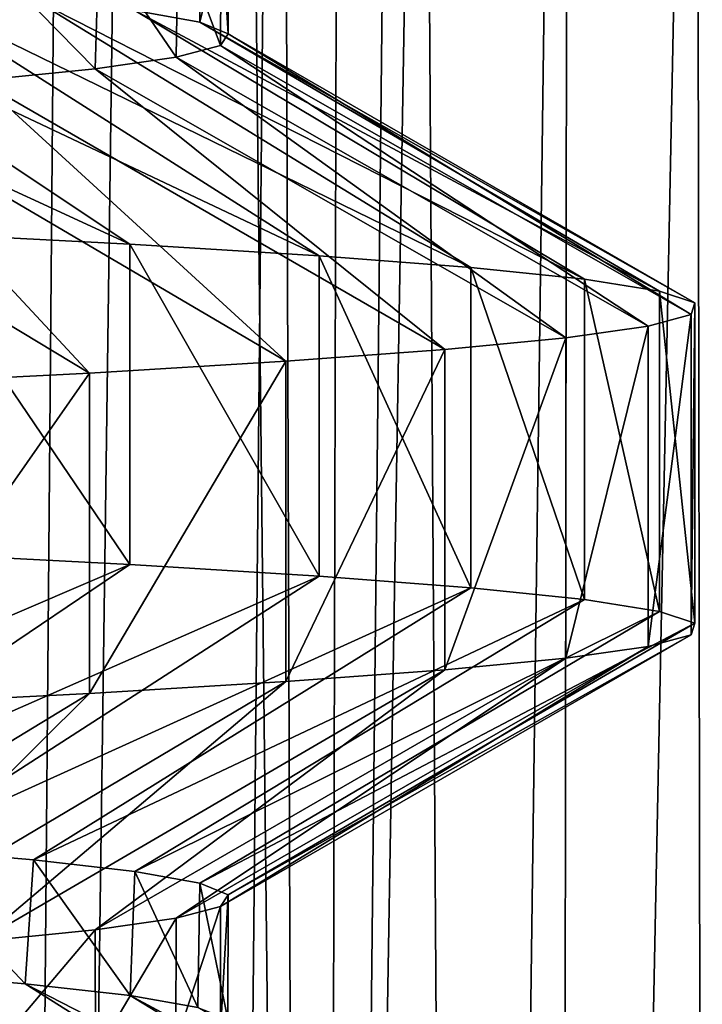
# Model space of a CAD drawing. Header units: millimetres. Extents: x -39.5 to 39.5, y -2 to 94.9.
# Tile 550 of 656: x 13 to 14.4, y 48 to 50. Entities that reach past the tile are written whole.
import ezdxf

# ---------------------------------------------------------------- set-up
doc = ezdxf.new("R2010")
doc.units = ezdxf.units.MM
doc.header["$LTSCALE"] = 65.185185
for name, color, linetype in [('12', 7, 'CONTINUOUS'), ('16', 7, 'CONTINUOUS'), ('172', 7, 'CONTINUOUS'), ('173', 7, 'CONTINUOUS'), ('174', 7, 'CONTINUOUS'), ('51', 7, 'CONTINUOUS'), ('78', 7, 'CONTINUOUS')]:
    doc.layers.add(name, color=color, linetype=linetype)

msp = doc.modelspace()

# ---------------------------------------------------------------- linework, layer by layer
at = {"layer": '12', "color": 7, "linetype": 'Continuous'}
for points in [[(12.4134, 38.2987, -11.3315), (12.7232, 71, -11.4175), (13.0025, 38.2974, -10.6503), (12.4134, 38.2987, -11.3315)], [(12.7232, 71, -11.4175), (13.4463, 71, -10.5564), (13.0025, 38.2974, -10.6503), (12.7232, 71, -11.4175)], [(13.0025, 38.2974, -10.6503), (13.4463, 71, -10.5564), (13.5544, 38.2974, -9.9386), (13.0025, 38.2974, -10.6503)], [(13.6698, 71, 10.2652), (13.3538, 38.2987, 10.2065), (13.8813, 38.2974, 9.4766), (13.6698, 71, 10.2652)], [(13.4463, 71, -10.5564), (14.1112, 71, -9.6496), (13.5544, 38.2974, -9.9386), (13.4463, 71, -10.5564)], [(13.5544, 38.2974, -9.9386), (14.1112, 71, -9.6496), (14.0673, 38.2974, -9.1982), (13.5544, 38.2974, -9.9386)], [(14.3151, 71, 9.3443), (13.6698, 71, 10.2652), (13.8813, 38.2974, 9.4766), (14.3151, 71, 9.3443)], [(14.369, 38.2974, 8.7194), (14.3151, 71, 9.3443), (13.8813, 38.2974, 9.4766), (14.369, 38.2974, 8.7194)], [(14.715, 71, -8.701), (14.5398, 38.2987, -8.4314), (14.0673, 38.2974, -9.1982), (14.715, 71, -8.701)], [(14.1112, 71, -9.6496), (14.715, 71, -8.701), (14.0673, 38.2974, -9.1982), (14.1112, 71, -9.6496)], [(14.8985, 71, 8.383), (14.3151, 71, 9.3443), (14.369, 38.2974, 8.7194), (14.8985, 71, 8.383)]]:
    msp.add_3dface(points, dxfattribs=at)
at = {"layer": '16', "color": 7, "linetype": 'Continuous'}
for points in [[(13.2077, 50.0386, -2.2621), (13.3393, 50.0149, -1.2739), (13.3363, 50.2687, -1.3051), (13.2077, 50.0386, -2.2621)], [(13.3363, 50.2687, -1.3051), (13.3393, 50.0149, -1.2739), (13.3964, 50.245, -0.3117), (13.3363, 50.2687, -1.3051)], [(13.3393, 50.0149, -1.2739), (13.397, 49.9913, -0.2827), (13.3964, 50.245, -0.3117), (13.3393, 50.0149, -1.2739)], [(13.3964, 50.245, -0.3117), (13.397, 49.9913, -0.2827), (13.3827, 50.2214, 0.6815), (13.3964, 50.245, -0.3117)], [(13.3827, 50.2214, 0.6815), (13.3812, 49.9677, 0.7099), (13.2953, 50.1978, 1.6721), (13.3827, 50.2214, 0.6815)], [(13.397, 49.9913, -0.2827), (13.3812, 49.9677, 0.7099), (13.3827, 50.2214, 0.6815), (13.397, 49.9913, -0.2827)], [(13.2953, 50.1978, 1.6721), (13.2914, 49.944, 1.7026), (13.1346, 50.1742, 2.6536), (13.2953, 50.1978, 1.6721)], [(13.3812, 49.9677, 0.7099), (13.2914, 49.944, 1.7026), (13.2953, 50.1978, 1.6721), (13.3812, 49.9677, 0.7099)], [(13.1346, 50.1742, 2.6536), (13.1276, 49.9203, 2.6883), (12.9019, 50.1506, 3.6196), (13.1346, 50.1742, 2.6536)], [(13.2914, 49.944, 1.7026), (13.1276, 49.9203, 2.6883), (13.1346, 50.1742, 2.6536), (13.2914, 49.944, 1.7026)], [(13.1276, 49.9203, 2.6883), (12.8914, 49.8966, 3.6567), (12.9019, 50.1506, 3.6196), (13.1276, 49.9203, 2.6883)], [(12.7001, 48.0879, -4.2741), (12.9853, 48.064, -3.3078), (12.7259, 48.339, -4.1965), (12.7001, 48.0879, -4.2741)], [(12.7259, 48.339, -4.1965), (12.9853, 48.064, -3.3078), (13.0025, 48.3154, -3.2395), (12.7259, 48.339, -4.1965)], [(12.9853, 48.064, -3.3078), (13.1983, 48.0399, -2.3161), (13.0025, 48.3154, -3.2395), (12.9853, 48.064, -3.3078)], [(13.0025, 48.3154, -3.2395), (13.1983, 48.0399, -2.3161), (13.2077, 48.2916, -2.2621), (13.0025, 48.3154, -3.2395)], [(13.1983, 48.0399, -2.3161), (13.3356, 48.0158, -1.3121), (13.2077, 48.2916, -2.2621), (13.1983, 48.0399, -2.3161)], [(13.2077, 48.2916, -2.2621), (13.3356, 48.0158, -1.3121), (13.3393, 48.2679, -1.2739), (13.2077, 48.2916, -2.2621)], [(13.3356, 48.0158, -1.3121), (13.3966, 47.9918, -0.3015), (13.3393, 48.2679, -1.2739), (13.3356, 48.0158, -1.3121)], [(13.3393, 48.2679, -1.2739), (13.3966, 47.9918, -0.3015), (13.397, 48.2443, -0.2827), (13.3393, 48.2679, -1.2739)], [(13.397, 48.2443, -0.2827), (13.3813, 47.9678, 0.7077), (13.3812, 48.2208, 0.7099), (13.397, 48.2443, -0.2827)], [(13.3966, 47.9918, -0.3015), (13.3813, 47.9678, 0.7077), (13.397, 48.2443, -0.2827), (13.3966, 47.9918, -0.3015)], [(13.3813, 47.9678, 0.7077), (13.2912, 47.944, 1.7044), (13.3812, 48.2208, 0.7099), (13.3813, 47.9678, 0.7077)], [(13.3812, 48.2208, 0.7099), (13.2912, 47.944, 1.7044), (13.2914, 48.1971, 1.7026), (13.3812, 48.2208, 0.7099)], [(13.2914, 48.1971, 1.7026), (13.1282, 47.9204, 2.6851), (13.1276, 48.1733, 2.6883), (13.2914, 48.1971, 1.7026)], [(13.2912, 47.944, 1.7044), (13.1282, 47.9204, 2.6851), (13.2914, 48.1971, 1.7026), (13.2912, 47.944, 1.7044)], [(13.1276, 48.1733, 2.6883), (12.8931, 47.8968, 3.6507), (12.8914, 48.1497, 3.6567), (13.1276, 48.1733, 2.6883)], [(13.1282, 47.9204, 2.6851), (12.8931, 47.8968, 3.6507), (13.1276, 48.1733, 2.6883), (13.1282, 47.9204, 2.6851)]]:
    msp.add_3dface(points, dxfattribs=at)
at = {"layer": '172', "color": 7, "linetype": 'Continuous'}
for points in [[(12.3805, 50.1096, -5.1268), (11.9665, 50.1332, -6.0301), (13.1977, 49.5645, -5.6341), (12.3805, 50.1096, -5.1268)], [(13.1977, 49.5645, -5.6341), (11.9665, 50.1332, -6.0301), (12.7407, 49.5883, -6.6028), (13.1977, 49.5645, -5.6341)], [(12.7259, 50.086, -4.1965), (12.3805, 50.1096, -5.1268), (13.5812, 49.5408, -4.634), (12.7259, 50.086, -4.1965)], [(13.5812, 49.5408, -4.634), (12.3805, 50.1096, -5.1268), (13.1977, 49.5645, -5.6341), (13.5812, 49.5408, -4.634)], [(13.0025, 50.0623, -3.2395), (12.7259, 50.086, -4.1965), (13.889, 49.517, -3.6081), (13.0025, 50.0623, -3.2395)], [(13.889, 49.517, -3.6081), (12.7259, 50.086, -4.1965), (13.5812, 49.5408, -4.634), (13.889, 49.517, -3.6081)], [(13.2077, 50.0386, -2.2621), (13.0025, 50.0623, -3.2395), (14.1194, 49.4933, -2.5621), (13.2077, 50.0386, -2.2621)], [(14.1194, 49.4933, -2.5621), (13.0025, 50.0623, -3.2395), (13.889, 49.517, -3.6081), (14.1194, 49.4933, -2.5621)], [(13.3393, 50.0149, -1.2739), (13.2077, 50.0386, -2.2621), (14.2712, 49.4695, -1.5018), (13.3393, 50.0149, -1.2739)], [(14.2712, 49.4695, -1.5018), (13.2077, 50.0386, -2.2621), (14.1194, 49.4933, -2.5621), (14.2712, 49.4695, -1.5018)], [(13.397, 49.9913, -0.2827), (13.3393, 50.0149, -1.2739), (14.3435, 49.4457, -0.4332), (13.397, 49.9913, -0.2827)], [(14.3435, 49.4457, -0.4332), (13.3393, 50.0149, -1.2739), (14.2712, 49.4695, -1.5018), (14.3435, 49.4457, -0.4332)], [(13.3812, 49.9677, 0.7099), (13.397, 49.9913, -0.2827), (14.3358, 49.422, 0.6379), (13.3812, 49.9677, 0.7099)], [(14.3358, 49.422, 0.6379), (13.397, 49.9913, -0.2827), (14.3435, 49.4457, -0.4332), (14.3358, 49.422, 0.6379)], [(13.2914, 49.944, 1.7026), (13.3812, 49.9677, 0.7099), (14.2483, 49.3982, 1.7054), (13.2914, 49.944, 1.7026)], [(14.2483, 49.3982, 1.7054), (13.3812, 49.9677, 0.7099), (14.3358, 49.422, 0.6379), (14.2483, 49.3982, 1.7054)], [(13.1276, 49.9203, 2.6883), (13.2914, 49.944, 1.7026), (14.0814, 49.3744, 2.7634), (13.1276, 49.9203, 2.6883)], [(14.0814, 49.3744, 2.7634), (13.2914, 49.944, 1.7026), (14.2483, 49.3982, 1.7054), (14.0814, 49.3744, 2.7634)], [(12.8914, 49.8966, 3.6567), (13.1276, 49.9203, 2.6883), (13.8361, 49.3507, 3.806), (12.8914, 49.8966, 3.6567)], [(13.8361, 49.3507, 3.806), (13.1276, 49.9203, 2.6883), (14.0814, 49.3744, 2.7634), (13.8361, 49.3507, 3.806)], [(12.5854, 49.873, 4.6009), (12.8914, 49.8966, 3.6567), (13.5137, 49.3269, 4.8274), (12.5854, 49.873, 4.6009)], [(13.5137, 49.3269, 4.8274), (12.8914, 49.8966, 3.6567), (13.8361, 49.3507, 3.806), (13.5137, 49.3269, 4.8274)], [(12.2106, 49.8495, 5.5192), (12.5854, 49.873, 4.6009), (13.1159, 49.3031, 5.8219), (12.2106, 49.8495, 5.5192)], [(13.1159, 49.3031, 5.8219), (12.5854, 49.873, 4.6009), (13.5137, 49.3269, 4.8274), (13.1159, 49.3031, 5.8219)], [(12.6452, 49.2794, 6.784), (12.2106, 49.8495, 5.5192), (13.1159, 49.3031, 5.8219), (12.6452, 49.2794, 6.784)], [(12.3465, 48.1117, -5.2081), (11.9245, 48.1354, -6.1128), (13.1294, 47.5683, -5.7914), (12.3465, 48.1117, -5.2081)], [(13.1294, 47.5683, -5.7914), (11.9245, 48.1354, -6.1128), (12.6609, 47.5921, -6.7546), (13.1294, 47.5683, -5.7914)], [(12.7001, 48.0879, -4.2741), (12.3465, 48.1117, -5.2081), (13.5248, 47.5446, -4.796), (12.7001, 48.0879, -4.2741)], [(13.5248, 47.5446, -4.796), (12.3465, 48.1117, -5.2081), (13.1294, 47.5683, -5.7914), (13.5248, 47.5446, -4.796)], [(12.9853, 48.064, -3.3078), (12.7001, 48.0879, -4.2741), (13.8449, 47.5208, -3.7738), (12.9853, 48.064, -3.3078)], [(13.8449, 47.5208, -3.7738), (12.7001, 48.0879, -4.2741), (13.5248, 47.5446, -4.796), (13.8449, 47.5208, -3.7738)], [(13.1983, 48.0399, -2.3161), (12.9853, 48.064, -3.3078), (14.0878, 47.4971, -2.7306), (13.1983, 48.0399, -2.3161)], [(14.0878, 47.4971, -2.7306), (12.9853, 48.064, -3.3078), (13.8449, 47.5208, -3.7738), (14.0878, 47.4971, -2.7306)], [(13.3356, 48.0158, -1.3121), (13.1983, 48.0399, -2.3161), (14.2522, 47.4733, -1.6722), (13.3356, 48.0158, -1.3121)], [(14.2522, 47.4733, -1.6722), (13.1983, 48.0399, -2.3161), (14.0878, 47.4971, -2.7306), (14.2522, 47.4733, -1.6722)]]:
    msp.add_3dface(points, dxfattribs=at)
at = {"layer": '173', "color": 7, "linetype": 'Continuous'}
for points in [[(13.1977, 49.5645, -5.6341), (12.7407, 49.5883, -6.6028), (13.1977, 48.9145, -5.6341), (13.1977, 49.5645, -5.6341)], [(13.1977, 48.9145, -5.6341), (12.7407, 49.5883, -6.6028), (12.7407, 48.9383, -6.6028), (13.1977, 48.9145, -5.6341)], [(13.5812, 49.5408, -4.634), (13.1977, 49.5645, -5.6341), (13.5812, 48.8908, -4.634), (13.5812, 49.5408, -4.634)], [(13.5812, 48.8908, -4.634), (13.1977, 49.5645, -5.6341), (13.1977, 48.9145, -5.6341), (13.5812, 48.8908, -4.634)], [(13.889, 49.517, -3.6081), (13.5812, 49.5408, -4.634), (13.889, 48.867, -3.6081), (13.889, 49.517, -3.6081)], [(13.889, 48.867, -3.6081), (13.5812, 49.5408, -4.634), (13.5812, 48.8908, -4.634), (13.889, 48.867, -3.6081)], [(14.1194, 49.4933, -2.5621), (13.889, 49.517, -3.6081), (14.1194, 48.8433, -2.5621), (14.1194, 49.4933, -2.5621)], [(14.1194, 48.8433, -2.5621), (13.889, 49.517, -3.6081), (13.889, 48.867, -3.6081), (14.1194, 48.8433, -2.5621)], [(14.2712, 49.4695, -1.5018), (14.1194, 49.4933, -2.5621), (14.2712, 48.8195, -1.5018), (14.2712, 49.4695, -1.5018)], [(14.2712, 48.8195, -1.5018), (14.1194, 49.4933, -2.5621), (14.1194, 48.8433, -2.5621), (14.2712, 48.8195, -1.5018)], [(14.3435, 49.4457, -0.4332), (14.2712, 49.4695, -1.5018), (14.3435, 48.7957, -0.4332), (14.3435, 49.4457, -0.4332)], [(14.3435, 48.7957, -0.4332), (14.2712, 49.4695, -1.5018), (14.2712, 48.8195, -1.5018), (14.3435, 48.7957, -0.4332)], [(14.3358, 49.422, 0.6379), (14.3435, 49.4457, -0.4332), (14.3358, 48.772, 0.6379), (14.3358, 49.422, 0.6379)], [(14.3358, 48.772, 0.6379), (14.3435, 49.4457, -0.4332), (14.3435, 48.7957, -0.4332), (14.3358, 48.772, 0.6379)], [(14.2483, 49.3982, 1.7054), (14.3358, 49.422, 0.6379), (14.2483, 48.7482, 1.7054), (14.2483, 49.3982, 1.7054)], [(14.2483, 48.7482, 1.7054), (14.3358, 49.422, 0.6379), (14.3358, 48.772, 0.6379), (14.2483, 48.7482, 1.7054)], [(14.0814, 49.3744, 2.7634), (14.2483, 49.3982, 1.7054), (14.0814, 48.7244, 2.7634), (14.0814, 49.3744, 2.7634)], [(14.0814, 48.7244, 2.7634), (14.2483, 49.3982, 1.7054), (14.2483, 48.7482, 1.7054), (14.0814, 48.7244, 2.7634)], [(13.8361, 49.3507, 3.806), (14.0814, 49.3744, 2.7634), (13.8361, 48.7007, 3.806), (13.8361, 49.3507, 3.806)], [(13.8361, 48.7007, 3.806), (14.0814, 49.3744, 2.7634), (14.0814, 48.7244, 2.7634), (13.8361, 48.7007, 3.806)], [(13.5137, 49.3269, 4.8274), (13.8361, 49.3507, 3.806), (13.5137, 48.6769, 4.8274), (13.5137, 49.3269, 4.8274)], [(13.5137, 48.6769, 4.8274), (13.8361, 49.3507, 3.806), (13.8361, 48.7007, 3.806), (13.5137, 48.6769, 4.8274)], [(13.1159, 49.3031, 5.8219), (13.5137, 49.3269, 4.8274), (13.1159, 48.6531, 5.8219), (13.1159, 49.3031, 5.8219)], [(13.1159, 48.6531, 5.8219), (13.5137, 49.3269, 4.8274), (13.5137, 48.6769, 4.8274), (13.1159, 48.6531, 5.8219)], [(12.6452, 49.2794, 6.784), (13.1159, 49.3031, 5.8219), (12.6452, 48.6294, 6.784), (12.6452, 49.2794, 6.784)], [(12.6452, 48.6294, 6.784), (13.1159, 49.3031, 5.8219), (13.1159, 48.6531, 5.8219), (12.6452, 48.6294, 6.784)]]:
    msp.add_3dface(points, dxfattribs=at)
at = {"layer": '174', "color": 7, "linetype": 'Continuous'}
for points in [[(11.9665, 48.3862, -6.0301), (13.1977, 48.9145, -5.6341), (12.7407, 48.9383, -6.6028), (11.9665, 48.3862, -6.0301)], [(11.9665, 48.3862, -6.0301), (12.3805, 48.3626, -5.1268), (13.1977, 48.9145, -5.6341), (11.9665, 48.3862, -6.0301)], [(12.3805, 48.3626, -5.1268), (13.5812, 48.8908, -4.634), (13.1977, 48.9145, -5.6341), (12.3805, 48.3626, -5.1268)], [(12.3805, 48.3626, -5.1268), (12.7259, 48.339, -4.1965), (13.5812, 48.8908, -4.634), (12.3805, 48.3626, -5.1268)], [(12.7259, 48.339, -4.1965), (13.889, 48.867, -3.6081), (13.5812, 48.8908, -4.634), (12.7259, 48.339, -4.1965)], [(12.7259, 48.339, -4.1965), (13.0025, 48.3154, -3.2395), (13.889, 48.867, -3.6081), (12.7259, 48.339, -4.1965)], [(13.0025, 48.3154, -3.2395), (14.1194, 48.8433, -2.5621), (13.889, 48.867, -3.6081), (13.0025, 48.3154, -3.2395)], [(13.0025, 48.3154, -3.2395), (13.2077, 48.2916, -2.2621), (14.1194, 48.8433, -2.5621), (13.0025, 48.3154, -3.2395)], [(13.2077, 48.2916, -2.2621), (14.2712, 48.8195, -1.5018), (14.1194, 48.8433, -2.5621), (13.2077, 48.2916, -2.2621)], [(13.2077, 48.2916, -2.2621), (13.3393, 48.2679, -1.2739), (14.2712, 48.8195, -1.5018), (13.2077, 48.2916, -2.2621)], [(13.3393, 48.2679, -1.2739), (14.3435, 48.7957, -0.4332), (14.2712, 48.8195, -1.5018), (13.3393, 48.2679, -1.2739)], [(13.3393, 48.2679, -1.2739), (13.397, 48.2443, -0.2827), (14.3435, 48.7957, -0.4332), (13.3393, 48.2679, -1.2739)], [(13.397, 48.2443, -0.2827), (14.3358, 48.772, 0.6379), (14.3435, 48.7957, -0.4332), (13.397, 48.2443, -0.2827)], [(13.397, 48.2443, -0.2827), (13.3812, 48.2208, 0.7099), (14.3358, 48.772, 0.6379), (13.397, 48.2443, -0.2827)], [(13.3812, 48.2208, 0.7099), (14.2483, 48.7482, 1.7054), (14.3358, 48.772, 0.6379), (13.3812, 48.2208, 0.7099)], [(13.3812, 48.2208, 0.7099), (13.2914, 48.1971, 1.7026), (14.2483, 48.7482, 1.7054), (13.3812, 48.2208, 0.7099)], [(13.2914, 48.1971, 1.7026), (14.0814, 48.7244, 2.7634), (14.2483, 48.7482, 1.7054), (13.2914, 48.1971, 1.7026)], [(13.2914, 48.1971, 1.7026), (13.1276, 48.1733, 2.6883), (14.0814, 48.7244, 2.7634), (13.2914, 48.1971, 1.7026)], [(13.1276, 48.1733, 2.6883), (13.8361, 48.7007, 3.806), (14.0814, 48.7244, 2.7634), (13.1276, 48.1733, 2.6883)], [(13.1276, 48.1733, 2.6883), (12.8914, 48.1497, 3.6567), (13.8361, 48.7007, 3.806), (13.1276, 48.1733, 2.6883)], [(12.8914, 48.1497, 3.6567), (13.5137, 48.6769, 4.8274), (13.8361, 48.7007, 3.806), (12.8914, 48.1497, 3.6567)], [(12.8914, 48.1497, 3.6567), (12.5854, 48.1261, 4.6009), (13.5137, 48.6769, 4.8274), (12.8914, 48.1497, 3.6567)], [(12.5854, 48.1261, 4.6009), (13.1159, 48.6531, 5.8219), (13.5137, 48.6769, 4.8274), (12.5854, 48.1261, 4.6009)], [(12.5854, 48.1261, 4.6009), (12.2106, 48.1025, 5.5192), (13.1159, 48.6531, 5.8219), (12.5854, 48.1261, 4.6009)], [(12.2106, 48.1025, 5.5192), (12.6452, 48.6294, 6.784), (13.1159, 48.6531, 5.8219), (12.2106, 48.1025, 5.5192)]]:
    msp.add_3dface(points, dxfattribs=at)
at = {"layer": '51', "color": 7, "linetype": 'Continuous'}
for points in [[(13.2178, 71, 11.3428), (12.4517, 71, 12.1789), (12.9442, 38.2971, 11.1708), (13.2178, 71, 11.3428)], [(13.586, 38.2987, 10.3807), (13.2178, 71, 11.3428), (12.9442, 38.2971, 11.1708), (13.586, 38.2987, 10.3807)], [(13.9278, 71, 10.4587), (13.2178, 71, 11.3428), (13.586, 38.2987, 10.3807), (13.9278, 71, 10.4587)]]:
    msp.add_3dface(points, dxfattribs=at)
at = {"layer": '78', "color": 7, "linetype": 'Continuous'}
for points in [[(13.3538, 38.2987, 10.2065), (13.6698, 71, 10.2652), (13.586, 38.2987, 10.3807), (13.3538, 38.2987, 10.2065)], [(13.6698, 71, 10.2652), (13.9278, 71, 10.4587), (13.586, 38.2987, 10.3807), (13.6698, 71, 10.2652)]]:
    msp.add_3dface(points, dxfattribs=at)

doc.saveas('drawing.dxf')
